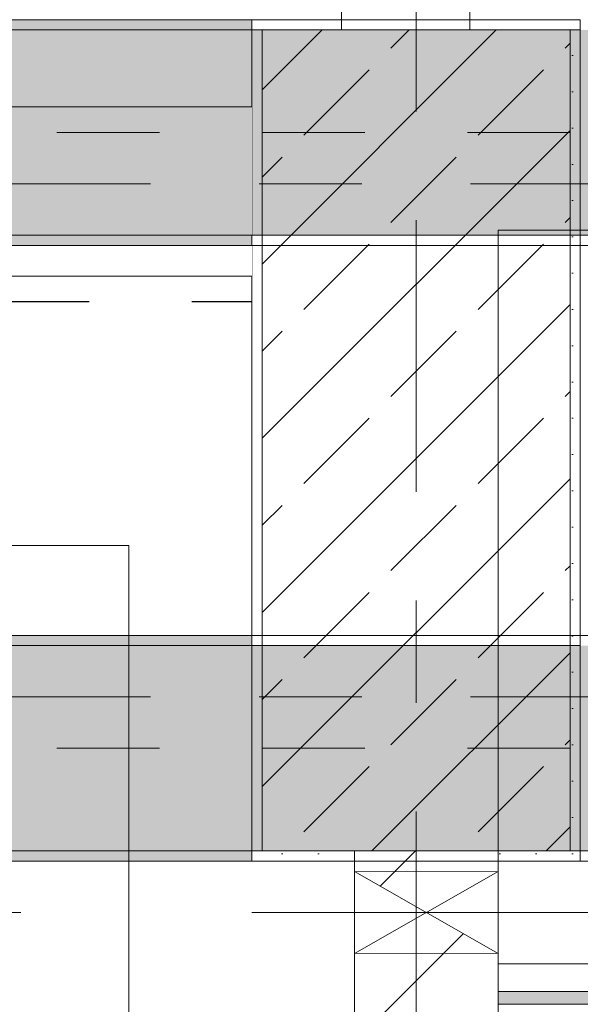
# Model space of a CAD drawing. Header units: metres. Extents: x -3.6 to 84.5, y -11 to 16.8.
# Tile 266 of 361: x 46.944 to 47.49, y 5.05 to 6.01. Entities that reach past the tile are written whole.
import ezdxf

# ---------------------------------------------------------------- set-up
doc = ezdxf.new("R2010")
doc.units = ezdxf.units.M
doc.header["$MEASUREMENT"] = 0
for name, pattern in [('Achse', [0.2, 0.1, -0.05, 0, -0.05]), ('Strichlinie doppelt', [0.546806, 0.264583, -0.105833, 0.070556, -0.105833]), ('Strichlinie eng', [0.115, 0.075, -0.04]), ('Strichpunktlinie', [0.31, 0.2, -0.05, 0.01, -0.05]), ('Wipeout_Contour', [1, 0, -1])]:
    doc.linetypes.add(name, pattern=pattern)
for name, color, linetype in [('154 - Bemaßung_ Beschriftung.Ausbau - Deckenspiegel', 7, 'Continuous'), ('301 - Elemente.Linie', 7, 'Continuous'), ('451 - Universal.Achsen Raster', 7, 'Continuous'), ('605 - Struktur.Wand Innen', 7, 'Continuous'), ('607 - Struktur.Stütze', 7, 'Continuous'), ('608 - Struktur.Träger', 7, 'Continuous'), ('Abbruch_605 - Struktur.Wand Innen', 7, 'Continuous'), ('Neubau_154 - Bemaßung_ Beschriftung.Ausbau - Deckenspiegel', 7, 'Continuous'), ('Neubau_605 - Struktur.Wand Innen', 7, 'Continuous'), ('Neubau_606 - Struktur.Wand Innen Ausbau', 7, 'Continuous'), ('Neubau_653 - Abdeckung.TB Verkofferung', 7, 'Continuous'), ('Neubau_804 - HKLSE.Elektrik', 7, 'Continuous')]:
    doc.layers.add(name, color=color, linetype=linetype)
doc.styles.add('ERSTELLTER_STIL_2', font='txt')
doc.linetypes.add('Abbruch 1', pattern='A,0,[1,2022.0244.A_L5A-PL04.05_iB_Deckenspiegel 3.OG1.Shx,S=0.001984,R=0,X=0,Y=0],-0.25,0', length=0.25)
doc.dimstyles.new('ERSTELLTER_STIL__1', dxfattribs={"dimtxt": 0.1, "dimasz": 0.0532, "dimexe": 0.18, "dimexo": 0.0625, "dimgap": 0, "dimtad": 1, "dimzin": 0, "dimdsep": 46, "dimtxsty": 'ERSTELLTER_STIL_2', "dimblk": 'ARROWHEAD_2', "dimblk1": 'ARROWHEAD_2', "dimblk2": 'ARROWHEAD_2', "dimcen": 0.09, "dimse1": 1, "dimse2": 1, "dimclrd": 7, "dimclre": 7, "dimclrt": 7, "dimazin": 0, "dimtfac": 1, "dimtdec": 4, "dimtmove": 2, "dimatfit": 3, "dimfxl": 1, "dimtolj": 1, "dimtzin": 0, "dimarcsym": 0})
doc.dimstyles.new('ERSTELLTER_STIL__2', dxfattribs={"dimtxt": 0.1, "dimasz": 0.0532, "dimexe": 0.18, "dimexo": 0.0625, "dimgap": 0, "dimtad": 1, "dimzin": 0, "dimdsep": 46, "dimtxsty": 'ERSTELLTER_STIL_2', "dimblk": 'ARROWHEAD_2', "dimblk1": 'ARROWHEAD_2', "dimblk2": 'ARROWHEAD_2', "dimcen": 0.09, "dimse1": 1, "dimse2": 1, "dimclrd": 7, "dimclre": 7, "dimclrt": 7, "dimazin": 0, "dimtfac": 1, "dimtdec": 4, "dimtmove": 0, "dimatfit": 3, "dimfxl": 1, "dimtolj": 1, "dimtzin": 0, "dimarcsym": 0})
doc.dimstyles.new('ERSTELLTER_STIL__5', dxfattribs={"dimtxt": 0.18, "dimasz": 0.02736, "dimexe": 0.18, "dimexo": 0.0625, "dimgap": 0, "dimtad": 0, "dimtih": 1, "dimtoh": 1, "dimdec": 4, "dimzin": 0, "dimdsep": 46, "dimcen": 0.09, "dimadec": 0, "dimazin": 0, "dimtfac": 1, "dimtdec": 4, "dimtmove": 0, "dimatfit": 3, "dimldrblk": 'ARROWHEAD_11', "dimfxl": 1, "dimtolj": 1, "dimtzin": 0, "dimarcsym": 0})
pattern_1 = [(45, (0, 0), (-0.01767767, 0.01767767), [0, -0.025])]
pattern_2 = [(45, (0, 0), (-0.08485281, 0.08485281), []), (45, (-0.04243, 0.04243), (-0.08485281, 0.08485281), [0.09, -0.03])]
pattern_3 = [(45, (0, 0), (-0.06363961, 0.06363961), [])]

# ---------------------------------------------------------------- blocks, each defined once
blk = doc.blocks.new('*D157')
at = {"layer": '154 - Bemaßung_ Beschriftung.Ausbau - Deckenspiegel', "color": 7, "linetype": 'Continuous', "lineweight": 5}
for p, q in [((47.96749, 5.05048), (47.96749, 5.08471)), ((48.00249, 5.03028), (47.93249, 5.07069)), ((48.01999, 5.05048), (47.91499, 5.05048)), ((47.96749, 4.495), (47.96749, 5.05048)), ((47.93249, 4.51521), (48.00249, 4.47479)), ((48.01999, 4.495), (47.91499, 4.495))]:
    blk.add_line(p, q, dxfattribs=at)
at = {"layer": '154 - Bemaßung_ Beschriftung.Ausbau - Deckenspiegel', "color": 7, "lineweight": 5, "insert": (47.94914, 4.64677), "char_height": 0.1, "attachment_point": 7, "rotation": 90, "style": 'ERSTELLTER_STIL_2'}
blk.add_mtext('\\A1;{\\pql;\\fArial|b0|i0|c0|p38;55\\fArial|b0|i0|c0|p38;\\A1{\\H.66x;\\S55^  ;}}', dxfattribs=at)
blk = doc.blocks.new('ARROWHEAD_2')
at = {"color": 0, "linetype": 'Continuous', "lineweight": 0}
for p, q in [((-0.378, -0.655), (0.378, 0.655)), ((0, 0), (-1, 0))]:
    blk.add_line(p, q, dxfattribs=at)
blk = doc.blocks.new('*D345')
at = {"layer": '154 - Bemaßung_ Beschriftung.Ausbau - Deckenspiegel', "color": 7, "linetype": 'Continuous', "lineweight": 5}
for p, q in [((48.16749, 5.05048), (48.16749, 5.08471)), ((48.20249, 5.03028), (48.13249, 5.07069)), ((48.21999, 5.05048), (48.11499, 5.05048)), ((48.16749, 4.79), (48.16749, 5.05048)), ((48.13249, 4.81021), (48.20249, 4.76979)), ((48.21999, 4.79), (48.11499, 4.79))]:
    blk.add_line(p, q, dxfattribs=at)
at = {"layer": '154 - Bemaßung_ Beschriftung.Ausbau - Deckenspiegel', "color": 7, "lineweight": 5, "insert": (48.14914, 4.81888), "char_height": 0.1, "attachment_point": 7, "rotation": 90, "style": 'ERSTELLTER_STIL_2'}
blk.add_mtext('\\A1;{\\pql;\\fArial|b0|i0|c0|p38;26\\fArial|b0|i0|c0|p38;\\A1{\\H.66x;\\S05^  ;}}', dxfattribs=at)
blk = doc.blocks.new('ARROWHEAD_11')
at = {"color": 0, "linetype": 'Continuous', "lineweight": 0}
blk.add_line((0, 0), (-1, 0), dxfattribs=at)
at = {"color": 0, "linetype": 'Continuous', "lineweight": 0, "const_width": 0.25, "flags": 128}
blk.add_lwpolyline([(-0.125, 0, 1), (0.125, 0, 1)], format="xyb", close=True, dxfattribs=at)

msp = doc.modelspace()

# ---------------------------------------------------------------- hatches: boundary and pattern name
at = {"layer": '607 - Struktur.Stütze', "linetype": 'Continuous', "lineweight": 0, "true_color": 0x000000}
h = msp.add_hatch(dxfattribs=at)
h.set_pattern_fill('Gips_0001', color=18, style=0, pattern_type=2)
h.set_pattern_definition(pattern_1)
h.paths.add_polyline_path([(47.16999, 6.00998), (47.16999, 5.18998), (47.26997, 5.18998), (47.26997, 5.19998), (47.17999, 5.19998), (47.17999, 5.99998), (47.47999, 5.99998), (47.47999, 5.19998), (47.40997, 5.19998), (47.40997, 5.18998), (47.48999, 5.18998), (47.48999, 6.00998)])
h = msp.add_hatch(dxfattribs=at)
h.set_pattern_fill('Beton__Stahlbeton_0001', color=18, style=0, pattern_type=2)
h.set_pattern_definition(pattern_2)
h.paths.add_polyline_path([(47.17999, 5.19998), (47.47999, 5.19998), (47.47999, 5.99998), (47.17999, 5.99998)])
at = {"layer": '608 - Struktur.Träger', "linetype": 'Continuous', "lineweight": 0, "true_color": 0x000000}
h = msp.add_hatch(dxfattribs=at)
h.set_pattern_fill('Gips_0001', color=18, style=0, pattern_type=2)
h.set_pattern_definition(pattern_1)
h.paths.add_polyline_path([(40.28999, 5.99998), (47.16999, 5.99998), (47.16999, 6.00998), (40.28999, 6.00998)])
h = msp.add_hatch(dxfattribs=at)
h.set_pattern_fill('Gips_0001', color=18, style=0, pattern_type=2)
h.set_pattern_definition(pattern_1)
h.paths.add_polyline_path([(40.28999, 5.40998), (40.28999, 5.39998), (47.16999, 5.39998), (47.16999, 5.40998)])
h = msp.add_hatch(dxfattribs=at)
h.set_pattern_fill('Gips_0001', color=18, style=0, pattern_type=2)
h.set_pattern_definition(pattern_1)
h.paths.add_polyline_path([(40.28999, 5.18998), (47.16999, 5.18998), (47.16999, 5.19998), (40.28999, 5.19998)])
at = {"layer": 'Abbruch_605 - Struktur.Wand Innen', "linetype": 'Continuous', "lineweight": 0, "true_color": 0x000000}
h = msp.add_hatch(dxfattribs=at)
h.set_pattern_fill('MW_Ziegel_0001', color=18, style=0, pattern_type=2)
h.set_pattern_definition(pattern_3)
h.paths.add_polyline_path([(47.26997, 5.17998), (47.33998, 5.13998), (47.40997, 5.17998)])
h = msp.add_hatch(dxfattribs=at)
h.set_pattern_fill('MW_Ziegel_0001', color=18, style=0, pattern_type=2)
h.set_pattern_definition(pattern_3)
h.paths.add_polyline_path([(47.26997, 5.09998), (47.40997, 5.09998), (47.33998, 5.13998)])
at = {"layer": 'Neubau_653 - Abdeckung.TB Verkofferung', "linetype": 'Continuous', "lineweight": 0, "true_color": 0x000000}
h = msp.add_hatch(dxfattribs=at)
h.set_pattern_fill('Gips_0001', color=18, style=0, pattern_type=2)
h.set_pattern_definition(pattern_1)
h.paths.add_polyline_path([(47.40997, 5.05048), (50.85997, 5.05048), (50.85997, 5.06298), (47.40997, 5.06298)])

# ---------------------------------------------------------------- linework, layer by layer
at = {"layer": '301 - Elemente.Linie', "color": 1, "linetype": 'Strichlinie eng', "lineweight": 25, "flags": 128}
msp.add_lwpolyline([(40.31135, 5.73527), (47.16999, 5.73527)], dxfattribs=at)
at = {"layer": '451 - Universal.Achsen Raster', "color": 160, "linetype": 'Strichlinie doppelt', "lineweight": 9, "true_color": 0x3232ff}
msp.add_line((64.93503, 5.34998), (-3.175, 5.34998), dxfattribs=at)
at = {"layer": '605 - Struktur.Wand Innen', "color": 7, "linetype": 'Continuous', "lineweight": 13}
for p, q in [((47.25747, 8.09998), (47.25747, 5.99998)), ((47.38247, 5.99998), (47.38247, 8.09998))]:
    msp.add_line(p, q, dxfattribs=at)
at = {"layer": '605 - Struktur.Wand Innen', "color": 7, "linetype": 'Continuous', "lineweight": 5}
for p, q in [((47.26997, 5.99998), (47.25747, 5.99998)), ((47.28247, 5.99998), (47.26997, 5.99998)), ((47.35748, 5.99998), (47.28247, 5.99998)), ((47.36997, 5.99998), (47.35748, 5.99998)), ((47.38247, 5.99998), (47.36997, 5.99998))]:
    msp.add_line(p, q, dxfattribs=at)
at = {"layer": '607 - Struktur.Stütze', "color": 7, "linetype": 'Continuous', "lineweight": 5, "flags": 128}
msp.add_lwpolyline([(47.40997, 5.18998), (47.48999, 5.18998), (47.48999, 6.00998), (47.16999, 6.00998), (47.16999, 5.18998), (47.26997, 5.18998)], dxfattribs=at)
at = {"layer": '607 - Struktur.Stütze', "color": 7, "linetype": 'Continuous', "lineweight": 13, "flags": 128}
msp.add_lwpolyline([(47.17999, 5.19998), (47.47999, 5.19998), (47.47999, 5.99998), (47.17999, 5.99998)], close=True, dxfattribs=at)
at = {"layer": '608 - Struktur.Träger', "color": 7, "linetype": 'Continuous', "lineweight": 5}
for p, q in [((47.16999, 6.00998), (40.28999, 6.00998)), ((47.16999, 6.00998), (47.16999, 5.99998)), ((47.16999, 5.40998), (40.28999, 5.40998)), ((47.16999, 5.40998), (47.16999, 5.39998)), ((47.16999, 5.19998), (47.16999, 5.18998)), ((47.16999, 5.18998), (40.28999, 5.18998))]:
    msp.add_line(p, q, dxfattribs=at)
at = {"layer": '608 - Struktur.Träger', "color": 7, "linetype": 'Continuous', "lineweight": 13}
for p, q in [((47.16999, 5.99998), (40.28999, 5.99998)), ((47.48999, 5.99998), (47.16999, 5.99998)), ((0.37999, 5.40998), (61.87999, 5.40998)), ((47.16999, 5.39998), (40.28999, 5.39998)), ((47.48999, 5.39998), (47.16999, 5.39998))]:
    msp.add_line(p, q, dxfattribs=at)
at = {"layer": '608 - Struktur.Träger', "color": 7, "linetype": 'Achse', "lineweight": 9}
msp.add_line((0.37999, 5.29998), (61.87999, 5.29998), dxfattribs=at)
at = {"layer": 'Abbruch_605 - Struktur.Wand Innen', "color": 7, "linetype": 'Abbruch 1', "lineweight": 18}
for p, q in [((47.40997, 5.17998), (47.26997, 5.17998)), ((47.26997, 5.09998), (47.40997, 5.09998))]:
    msp.add_line(p, q, dxfattribs=at)
at = {"layer": 'Abbruch_605 - Struktur.Wand Innen', "color": 160, "linetype": 'Abbruch 1', "lineweight": 5, "true_color": 0x3232ff}
msp.add_line((47.16997, 5.13998), (47.50998, 5.13998), dxfattribs=at)
msp.add_line((47.16997, 5.13998), (47.50998, 5.13998), dxfattribs=at)
at = {"layer": 'Abbruch_605 - Struktur.Wand Innen', "color": 7, "linetype": 'Abbruch 1', "lineweight": 18, "flags": 128}
for points in [[(47.26997, 5.17998), (47.26997, 5.09998)], [(47.40997, 5.09998), (47.40997, 5.17998)]]:
    msp.add_lwpolyline(points, dxfattribs=at)
at = {"layer": 'Neubau_605 - Struktur.Wand Innen', "color": 1, "linetype": 'Continuous', "lineweight": 9}
for p, q in [((47.26997, 5.09998), (47.40997, 5.17998)), ((47.26997, 5.17998), (47.40997, 5.09998))]:
    msp.add_line(p, q, dxfattribs=at)
at = {"layer": 'Neubau_606 - Struktur.Wand Innen Ausbau', "color": 1, "linetype": 'Strichpunktlinie', "lineweight": 5}
msp.add_line((46.74499, 5.13998), (47.01999, 5.13998), dxfattribs=at)
msp.add_line((46.74499, 5.13998), (47.01999, 5.13998), dxfattribs=at)
at = {"layer": 'Neubau_653 - Abdeckung.TB Verkofferung', "color": 1, "linetype": 'Continuous', "lineweight": 9}
for p, q in [((47.40997, 5.80498), (50.85997, 5.80498)), ((47.40997, 5.05048), (47.40997, 5.80498)), ((47.40997, 5.05048), (50.85997, 5.05048))]:
    msp.add_line(p, q, dxfattribs=at)
at = {"layer": 'Neubau_653 - Abdeckung.TB Verkofferung', "color": 1, "linetype": 'Continuous', "lineweight": 5}
for p, q in [((50.85997, 5.18998), (47.40997, 5.18998)), ((50.85997, 5.08998), (47.40997, 5.08998)), ((50.85997, 5.06298), (47.40997, 5.06298)), ((50.85997, 5.05048), (47.40997, 5.05048))]:
    msp.add_line(p, q, dxfattribs=at)
at = {"layer": 'Neubau_653 - Abdeckung.TB Verkofferung', "color": 1, "linetype": 'Continuous', "lineweight": 5, "flags": 128}
msp.add_lwpolyline([(47.40997, 5.18998), (47.40997, 5.08998), (47.40997, 5.06298), (47.40997, 5.05048)], dxfattribs=at)
at = {"layer": 'Neubau_804 - HKLSE.Elektrik', "color": 1, "linetype": 'Continuous', "lineweight": 9, "flags": 128}
for points in [[(46.84499, 5.4975), (47.04999, 5.4975)], [(47.04999, 4.1975), (47.04999, 5.4975)]]:
    msp.add_lwpolyline(points, dxfattribs=at)

# ---------------------------------------------------------------- leaders
at = {"layer": 'Neubau_154 - Bemaßung_ Beschriftung.Ausbau - Deckenspiegel', "color": 1, "linetype": 'Continuous', "lineweight": 13, "annotation_type": 0, "has_hookline": 1, "hookline_direction": 0, "text_width": 1.31665}
msp.add_leader([(47.48248, 6.08992), (47.67609, 5.642), (47.72889, 5.642)], dimstyle='ERSTELLTER_STIL__5', dxfattribs=at)

# ---------------------------------------------------------------- next in the draw order: wipeouts: each hides what was drawn before it
at = {"color": 254, "linetype": 'Wipeout_Contour', "lineweight": 0, "ltscale": 189.635326}
msp.add_wipeout([(46.91999, 5.925), (46.91999, 5.76), (47.16999, 5.76), (47.16999, 5.925)], dxfattribs=at).dxf.layer = '605 - Struktur.Wand Innen'
at = {"color": 254, "linetype": 'Wipeout_Contour', "lineweight": 0, "ltscale": 190.504621}
msp.add_wipeout([(47.40997, 5.19998), (47.26997, 5.19998), (47.26997, 5.17998), (47.40997, 5.17998)], dxfattribs=at).dxf.layer = '605 - Struktur.Wand Innen'
at = {"color": 254, "linetype": 'Wipeout_Contour', "lineweight": 0, "ltscale": 189.922807}
msp.add_wipeout([(47.40997, 5.09998), (47.26997, 5.09998), (47.26997, 0.69998), (47.40997, 0.69998)], dxfattribs=at).dxf.layer = '605 - Struktur.Wand Innen'

# ---------------------------------------------------------------- next in the draw order: hatches: boundary and pattern name
at = {"layer": '605 - Struktur.Wand Innen', "linetype": 'Continuous', "lineweight": 0, "true_color": 0x000000}
h = msp.add_hatch(dxfattribs=at)
h.set_pattern_fill('MW_Ziegel_0001', color=18, style=0, pattern_type=2)
h.set_pattern_definition(pattern_3)
h.paths.add_polyline_path([(47.40997, 5.19998), (47.26997, 5.19998), (47.26997, 5.17998), (47.40997, 5.17998)])
h = msp.add_hatch(dxfattribs=at)
h.set_pattern_fill('MW_Ziegel_0001', color=18, style=0, pattern_type=2)
h.set_pattern_definition(pattern_3)
h.paths.add_polyline_path([(47.40997, 5.09998), (47.26997, 5.09998), (47.26997, 0.69998), (47.40997, 0.69998)])
at = {"layer": '608 - Struktur.Träger', "linetype": 'Continuous', "lineweight": 0, "true_color": 0x000000}
h = msp.add_hatch(dxfattribs=at)
h.set_pattern_fill('Beton__Stahlbeton_0001', color=18, style=0, pattern_type=2)
h.set_pattern_definition(pattern_2)
h.paths.add_polyline_path([(0.68999, 5.99998), (0.37999, 5.99998), (0.37999, 5.79998), (0.68999, 5.79998), (4.02497, 5.79998), (4.20997, 5.79998), (7.56999, 5.79998), (7.88999, 5.79998), (11.16999, 5.79998), (11.48999, 5.79998), (14.85, 5.79998), (15.005, 5.79998), (18.36999, 5.79998), (18.68999, 5.79998), (22.02997, 5.79998), (22.18997, 5.79998), (25.56999, 5.79998), (25.88999, 5.79998), (32.76999, 5.79998), (33.08999, 5.79998), (36.45497, 5.79998), (36.60497, 5.79998), (39.96999, 5.79998), (40.28999, 5.79998), (47.16999, 5.79998), (47.48999, 5.79998), (50.85997, 5.79998), (51.00497, 5.79998), (54.36999, 5.79998), (54.68999, 5.79998), (58.06497, 5.79998), (58.20497, 5.79998), (61.56999, 5.79998), (61.87999, 5.79998), (61.87999, 5.99998), (61.56999, 5.99998), (54.68999, 5.99998), (54.36999, 5.99998), (51, 5.99998), (50.935, 5.99998), (47.48999, 5.99998), (47.16999, 5.99998), (40.28999, 5.99998), (39.96999, 5.99998), (33.08999, 5.99998), (32.76999, 5.99998), (25.88999, 5.99998), (25.56999, 5.99998), (18.68999, 5.99998), (18.36999, 5.99998), (14.95747, 5.99998), (14.89247, 5.99998), (11.48999, 5.99998), (11.16999, 5.99998), (7.88999, 5.99998), (7.56999, 5.99998)])
h = msp.add_hatch(dxfattribs=at)
h.set_pattern_fill('Gips_0001', color=18, style=0, pattern_type=2)
h.set_pattern_definition(pattern_1)
h.paths.add_polyline_path([(47.16999, 5.79998), (40.28999, 5.79998), (40.28999, 5.78998), (47.16999, 5.78998)])
h = msp.add_hatch(dxfattribs=at)
h.set_pattern_fill('Beton__Stahlbeton_0001', color=18, style=0, pattern_type=2)
h.set_pattern_definition(pattern_2)
h.paths.add_polyline_path([(0.68999, 5.39998), (0.37999, 5.39998), (0.37999, 5.19998), (0.68999, 5.19998), (4.02497, 5.19998), (4.20997, 5.19998), (7.56999, 5.19998), (7.88999, 5.19998), (11.16999, 5.19998), (11.48999, 5.19998), (14.85, 5.19998), (15.005, 5.19998), (18.36999, 5.19998), (18.68999, 5.19998), (22.02997, 5.19998), (22.18997, 5.19998), (25.56999, 5.19998), (25.88999, 5.19998), (29.26, 5.19998), (29.41, 5.19998), (32.76999, 5.19998), (33.08999, 5.19998), (36.45497, 5.19998), (36.60497, 5.19998), (39.96999, 5.19998), (40.28999, 5.19998), (47.16999, 5.19998), (47.48999, 5.19998), (50.85997, 5.19998), (51.00497, 5.19998), (54.36999, 5.19998), (54.68999, 5.19998), (58.06497, 5.19998), (58.20497, 5.19998), (61.56999, 5.19998), (61.87999, 5.19998), (61.87999, 5.39998), (61.56999, 5.39998), (58.20497, 5.39998), (58.06497, 5.39998), (54.68999, 5.39998), (54.36999, 5.39998), (51.00497, 5.39998), (50.85997, 5.39998), (47.48999, 5.39998), (47.16999, 5.39998), (40.28999, 5.39998), (39.96999, 5.39998), (36.60497, 5.39998), (36.45497, 5.39998), (33.08999, 5.39998), (32.76999, 5.39998), (29.41, 5.39998), (29.26, 5.39998), (25.88999, 5.39998), (25.56999, 5.39998), (22.18997, 5.39998), (22.02997, 5.39998), (18.68999, 5.39998), (18.36999, 5.39998), (15.005, 5.39998), (14.85, 5.39998), (11.48999, 5.39998), (11.16999, 5.39998), (7.88999, 5.39998), (7.56999, 5.39998), (4.20997, 5.39998), (4.02497, 5.39998)])

# ---------------------------------------------------------------- next in the draw order: linework, layer by layer
at = {"layer": '451 - Universal.Achsen Raster', "color": 160, "linetype": 'Strichlinie doppelt', "lineweight": 9, "true_color": 0x3232ff}
for p, q in [((47.32999, -10.585), (47.32999, 16.355)), ((64.93503, 5.84998), (-3.175, 5.84998))]:
    msp.add_line(p, q, dxfattribs=at)
at = {"layer": '605 - Struktur.Wand Innen', "color": 7, "linetype": 'Continuous', "lineweight": 13, "flags": 128}
for points in [[(47.16999, 5.925), (44.36999, 5.925)], [(46.91999, 5.76), (47.16999, 5.76)]]:
    msp.add_lwpolyline(points, dxfattribs=at)
at = {"layer": '605 - Struktur.Wand Innen', "color": 7, "linetype": 'Continuous', "lineweight": 18, "flags": 128}
for points in [[(47.26997, 5.19998), (47.26997, 5.17998)], [(47.40997, 5.17998), (47.40997, 5.19998)], [(47.26997, 5.09998), (47.26997, 0.69998)], [(47.40997, 0.69998), (47.40997, 5.09998)]]:
    msp.add_lwpolyline(points, dxfattribs=at)
at = {"layer": '608 - Struktur.Träger', "color": 7, "linetype": 'Achse', "lineweight": 9}
msp.add_line((0.37999, 5.89998), (61.87999, 5.89998), dxfattribs=at)
at = {"layer": '608 - Struktur.Träger', "color": 7, "linetype": 'Continuous', "lineweight": 5}
for p, q in [((47.16999, 5.79998), (47.16999, 5.78998)), ((47.16999, 5.78998), (40.28999, 5.78998))]:
    msp.add_line(p, q, dxfattribs=at)
at = {"layer": '608 - Struktur.Träger', "color": 7, "linetype": 'Continuous', "lineweight": 13}
for p, q in [((0.37999, 5.78998), (61.87999, 5.78998)), ((0.37999, 5.18998), (61.87999, 5.18998))]:
    msp.add_line(p, q, dxfattribs=at)
at = {"layer": '608 - Struktur.Träger', "color": 7, "linetype": 'Continuous', "lineweight": 13, "flags": 128}
for points in [[(50.85997, 5.79998), (47.48999, 5.79998), (47.16999, 5.79998), (40.28999, 5.79998), (39.96999, 5.79998), (36.60497, 5.79998), (36.45497, 5.79998), (33.08999, 5.79998), (32.76999, 5.79998), (25.88999, 5.79998), (25.56999, 5.79998), (22.18997, 5.79998), (22.02997, 5.79998), (18.68999, 5.79998), (18.36999, 5.79998), (15.005, 5.79998), (14.85, 5.79998)], [(50.85997, 5.19998), (47.48999, 5.19998), (47.16999, 5.19998), (40.28999, 5.19998), (39.96999, 5.19998), (36.60497, 5.19998), (36.45497, 5.19998), (33.08999, 5.19998), (32.76999, 5.19998), (29.41, 5.19998), (29.26, 5.19998), (25.88999, 5.19998), (25.56999, 5.19998), (22.18997, 5.19998), (22.02997, 5.19998), (18.68999, 5.19998), (18.36999, 5.19998), (15.005, 5.19998), (14.85, 5.19998)]]:
    msp.add_lwpolyline(points, dxfattribs=at)

# ---------------------------------------------------------------- next in the draw order: dimensions: what is measured, and where the dimension line sits
at = {"layer": '154 - Bemaßung_ Beschriftung.Ausbau - Deckenspiegel', "color": 7, "linetype": 'Continuous', "lineweight": 5}
for base, p1, dimstyle, picture, middle in [((48.16749, 5.05048), (46.38749, 4.79), 'ERSTELLTER_STIL__1', '*D345', (48.09749, 5.06829)), ((47.96749, 5.05048), (46.84499, 4.495), 'ERSTELLTER_STIL__2', '*D157', (47.89749, 4.89618))]:
    dim = msp.add_linear_dim(base=base, p1=p1, p2=(46.84499, 5.05048), angle=90, dimstyle=dimstyle, dxfattribs=at)
    dim.commit()
    dim.dimension.update_dxf_attribs({"geometry": picture, "text_midpoint": middle, "dimtype": 160, "text_rotation": 90})

doc.saveas('drawing.dxf')
